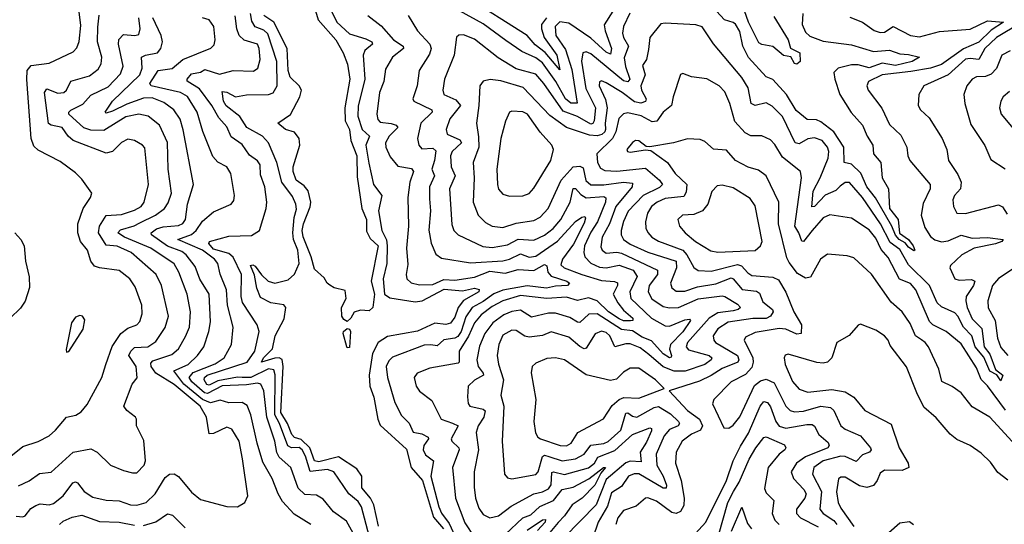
# Model space of a CAD drawing. Extents: x 1552033 to 1694788, y 811965 to 917215.
# Tile 511 of 632: x 1646601 to 1651091, y 890706 to 893006. Entities that reach past the tile are written whole.
import ezdxf

# ---------------------------------------------------------------- set-up
doc = ezdxf.new("R2010")
doc.units = 0

msp = doc.modelspace()

# ---------------------------------------------------------------- linework, layer by layer
at = {"layer": '0CON20XD'}
for points in [[(1647933.1, 893105), (1647963, 893005), (1648043, 892915), (1648076.3, 892855), (1648096.3, 892803.7), (1648105.9, 892735), (1648084.3, 892605), (1648085.2, 892545), (1648104.4, 892505), (1648111, 892455), (1648139.3, 892385), (1648139.6, 892289.6), (1648160.8, 892145), (1648183.4, 892095), (1648181.9, 892041.9), (1648199.4, 892009.4), (1648235.2, 891975), (1648203.8, 891815), (1648218.7, 891755), (1648211.8, 891695), (1648195, 891678.9), (1648155, 891682.2), (1648126.3, 891673.6), (1648110.8, 891645), (1648095, 891631.1), (1648079.2, 891639.2), (1648070, 891655), (1648068.9, 891695), (1648090.3, 891735), (1648085, 891772), (1648035, 891783.3), (1648015, 891796.7), (1648003.3, 891805), (1647989.5, 891829.5), (1647945, 891868.8), (1647930.4, 891925), (1647893.2, 892016.8), (1647889, 892045), (1647895, 892075.8), (1647926.3, 892153.7), (1647929.1, 892175), (1647916.4, 892226.4), (1647898.9, 892248.9), (1647862.6, 892275), (1647847.6, 892315), (1647848.4, 892335), (1647877.9, 892435), (1647876.2, 892465), (1647855, 892494), (1647812.9, 892505), (1647778, 892535), (1647835.4, 892574.6), (1647879, 892655), (1647885.7, 892685), (1647875, 892704.6), (1647834.3, 892745), (1647825.9, 892775), (1647821.3, 892875), (1647759.6, 892995), (1647715, 893024.7)], [(1649003.5, 893015), (1648981.4, 892985), (1648980.7, 892965), (1648992.5, 892925), (1649050.3, 892845), (1649065, 892777.5), (1648997.1, 892857.1), (1648952, 892892), (1648915, 892934.5), (1648630.5, 893115)], [(1650172.3, 893035), (1650169.7, 892985), (1650185, 892950), (1650205, 892931.8), (1650265, 892908.3), (1650395, 892891.8), (1650445, 892875.8), (1650495, 892860.9), (1650567.1, 892867.1), (1650615, 892850), (1650655, 892848.1), (1650703.8, 892835), (1650671.2, 892815), (1650595, 892797.9), (1650535, 892808.6), (1650475, 892787.5), (1650425, 892801.2), (1650395, 892800.7), (1650333.1, 892785), (1650314.2, 892765), (1650318.1, 892735), (1650341.4, 892665), (1650393.5, 892583.5), (1650444.8, 892524.8), (1650465.3, 892475), (1650491.4, 892435), (1650494.7, 892395), (1650528.2, 892355), (1650534.8, 892284.8), (1650562.7, 892235), (1650568.4, 892145), (1650607.5, 892095), (1650613.5, 892033.5), (1650654, 892005), (1650675.2, 891975), (1650683.8, 891955), (1650677.9, 891952.1), (1650655, 891969.2), (1650639.2, 891989.2), (1650612, 892005), (1650595, 892024.3), (1650577.8, 892065), (1650503.8, 892193.8), (1650464.3, 892245), (1650437.2, 892307.2), (1650395, 892348), (1650361.4, 892355), (1650358.8, 892425), (1650313.6, 892495), (1650255, 892540.9), (1650235, 892549.3), (1650192, 892552), (1650142.2, 892592.2), (1650098.1, 892665), (1650035, 892733.2), (1650005, 892745.4), (1649924.4, 892834.4), (1649898.8, 892885), (1649885, 892952.5), (1649865, 892985.3), (1649855, 892994.1), (1649815, 893006.2), (1649705, 893128)], [(1646545, 891004.3), (1646615, 891060.4), (1646685, 891083.8), (1646735, 891109.6), (1646765, 891134.4), (1646815, 891194.2), (1646856.6, 891203.4), (1646881.8, 891218.2), (1646908.6, 891251.4), (1646975.4, 891375), (1646994.2, 891434.2), (1647023.5, 891516.5), (1647062.5, 891575), (1647095, 891599.6), (1647135, 891615.5), (1647149, 891631), (1647160.3, 891665), (1647157.4, 891705), (1647128, 891788), (1647103.6, 891825), (1647055, 891862.3), (1646965, 891874.6), (1646942.8, 891882.8), (1646926, 891905), (1646909.6, 891955), (1646877.8, 891995), (1646866.9, 892035), (1646866.4, 892075), (1646890, 892145), (1646924.2, 892195), (1646930.8, 892215), (1646885, 892278.9), (1646855, 892307.5), (1646785, 892360.6), (1646685, 892411.1), (1646665, 892430), (1646652.7, 892465), (1646633, 892733), (1646635.2, 892774.8), (1646653.1, 892796.9), (1646735, 892808.5), (1646845, 892859.5), (1646862.2, 892877.8), (1646873, 892907), (1646879.5, 892980.5), (1646870.2, 893055)], [(1648023.1, 893045), (1648046.7, 892995), (1648105, 892941.6), (1648179.3, 892919.3), (1648207.1, 892905), (1648210, 892895), (1648174.3, 892865.7), (1648166.8, 892845), (1648175.6, 892735), (1648145, 892612), (1648143.8, 892566.2), (1648163.3, 892505), (1648197, 892475), (1648179.1, 892435), (1648192.6, 892352.6), (1648214.7, 892255), (1648252.8, 892205), (1648238.1, 892135), (1648252.2, 892045), (1648273.3, 892003.3), (1648277.4, 891975), (1648275.9, 891894.1), (1648258.6, 891825), (1648264.6, 891755), (1648288.9, 891738.9), (1648405, 891719.8), (1648436.9, 891725), (1648537.2, 891777.2), (1648620.5, 891770.5), (1648675, 891783), (1648696.6, 891776.6), (1648694.7, 891765), (1648624.3, 891725.7), (1648600.8, 891695), (1648585, 891650.4), (1648565, 891622.7), (1648545, 891616.4), (1648495, 891622.3), (1648415, 891587.1), (1648277.8, 891562.2), (1648236.6, 891535), (1648210.4, 891485), (1648195.5, 891385), (1648197.6, 891335), (1648216.3, 891285), (1648234.3, 891185), (1648245, 891157.5), (1648365, 891048.7), (1648386.6, 890965), (1648437.7, 890905), (1648488.1, 890738.1), (1648533.2, 890685)], [(1649305.4, 893045), (1649267, 892983), (1649270.6, 892955), (1649300.2, 892875), (1649295, 892849.6), (1649275, 892857.8), (1649205, 892922.3), (1649105, 892990.2), (1649065, 892996.5), (1649043.3, 892975), (1649046.7, 892935), (1649090.9, 892870.9), (1649119.3, 892779.3), (1649143.5, 892626.5), (1649115, 892626.3), (1649089.4, 892645), (1649045.9, 892725), (1648985, 892810.3), (1648955, 892831.7), (1648891.6, 892861.6), (1648818.8, 892911.2), (1648715, 892987.4), (1648607.3, 893047.3)], [(1650040.3, 893020.2), (1650105.6, 892915), (1650116.2, 892876.2), (1650159.4, 892855), (1650160, 892815), (1650145, 892802.9), (1650135, 892806.7), (1650117.3, 892837.3), (1650085, 892842.9), (1650035, 892884.7), (1649985, 892893.2), (1649971.3, 892901.3), (1649925, 892994.6), (1649907.2, 893047.2)], [(1646585, 890742.2), (1646615, 890740), (1646625.6, 890745), (1646651.9, 890778.1), (1646675, 890791.8), (1646695, 890798.9), (1646735, 890794.7), (1646755, 890800.7), (1646799.1, 890835), (1646843.5, 890895), (1646855, 890898.9), (1646865, 890894.3), (1646895.5, 890855), (1646935, 890829.3), (1646995, 890815.4), (1647055, 890812.3), (1647106.2, 890795), (1647135, 890792.8), (1647177.3, 890805), (1647218.2, 890845), (1647265, 890919.4), (1647285, 890934.4), (1647305, 890936.7), (1647325, 890924.3), (1647385, 890853.1), (1647425, 890819.4), (1647545, 890786.9), (1647595, 890785.7), (1647627.5, 890805), (1647641.1, 890835), (1647617, 891005), (1647601.6, 891085), (1647569, 891139), (1647545, 891148), (1647485, 891119.1), (1647465, 891118.6), (1647453.2, 891195), (1647424.4, 891245), (1647305, 891343), (1647221.6, 891395), (1647200.9, 891425), (1647199, 891441), (1647208.5, 891451.5), (1647295, 891479.8), (1647325, 891505.5), (1647358, 891562), (1647374.8, 891605), (1647379.5, 891675), (1647364.8, 891755), (1647327.2, 891855), (1647305, 891892.9), (1647199.7, 891965), (1647078.4, 892015), (1647048.7, 892035), (1647061, 892049), (1647123.8, 892066.2), (1647149.6, 892080.4), (1647220.7, 892115), (1647261.2, 892145), (1647278.9, 892171.1), (1647294.1, 892215), (1647278.5, 892325), (1647275, 892446.7), (1647239.4, 892525), (1647186.6, 892566.6), (1647145, 892576), (1647085, 892563), (1646985, 892500.6), (1646925, 892502.8), (1646893.2, 892513.2), (1646825.4, 892575), (1646825.4, 892585), (1646835, 892594.6), (1646889.1, 892620.9), (1646925, 892662.4), (1647005, 892700.2), (1647061.1, 892758.9), (1647073.5, 892795), (1647051.4, 892895), (1647053.3, 892916.7), (1647075, 892938.4), (1647126.2, 892933.8), (1647145, 892938.9), (1647150, 892965), (1647144.8, 893015)], [(1646595, 890880.5), (1646645, 890904.7), (1646691.8, 890938.2), (1646745, 890943.8), (1646845, 891034.7), (1646925, 891049.5), (1646955, 891034.4), (1647015.7, 890975), (1647075, 890950.7), (1647115, 890940), (1647135, 890941.2), (1647169.3, 890975), (1647174.1, 890995), (1647167.9, 891087.9), (1647133.3, 891155), (1647134.3, 891185), (1647128.6, 891195), (1647090, 891225), (1647076.7, 891245), (1647114, 891345), (1647136.9, 891373.1), (1647132.2, 891425), (1647099, 891475), (1647108.3, 891495), (1647125, 891511.7), (1647185, 891514.4), (1647221.2, 891538.8), (1647265, 891603.1), (1647280, 891655), (1647247.5, 891795), (1647223.1, 891845), (1647109.6, 891945), (1647045, 891973.2), (1646995, 891978.4), (1646960.3, 892035), (1646964.3, 892065), (1646995, 892113.1), (1647065, 892118.5), (1647125, 892137.9), (1647154.7, 892155), (1647169.3, 892175), (1647188.8, 892255), (1647171.7, 892421.7), (1647161.9, 892435), (1647125, 892456.2), (1647095, 892461.5), (1647065, 892446.8), (1647025, 892405.4), (1646995, 892398.5), (1646845.7, 892455.7), (1646822.9, 892475), (1646795.4, 892515), (1646745.2, 892525.2), (1646733.2, 892533.2), (1646713.6, 892675), (1646725, 892690.8), (1646775, 892672.1), (1646802, 892675), (1646814.4, 892685), (1646833.9, 892726.1), (1646919.9, 892750.1), (1646959.5, 892780.5), (1646972, 892805), (1646975.3, 892835), (1646955.6, 892905), (1646958, 892972), (1646963, 893027)], [(1647928.6, 890705), (1647852.4, 890752.4), (1647799.8, 890809.8), (1647779.2, 890845), (1647753.2, 890915), (1647709.3, 890989.3), (1647683.7, 891075), (1647655.6, 891205), (1647637.7, 891247.7), (1647615, 891260.9), (1647555, 891259.3), (1647515, 891272.3), (1647471, 891259), (1647435, 891274.7), (1647349.7, 891345), (1647304.6, 891405), (1647369.7, 891435), (1647411.6, 891475), (1647441.2, 891515), (1647464.3, 891585), (1647470.9, 891629.1), (1647465.2, 891755.2), (1647422.9, 891822.9), (1647401.6, 891881.6), (1647359.8, 891935), (1647340, 891950), (1647274.5, 891974.5), (1647201.8, 892025), (1647201.1, 892035), (1647225, 892052.4), (1647255, 892061.4), (1647325, 892068.8), (1647345, 892077.9), (1647357.8, 892095), (1647366.4, 892165), (1647393.2, 892255), (1647346.1, 892503.9), (1647333.6, 892553.6), (1647304.6, 892595), (1647258.2, 892628.2), (1647205, 892649.5), (1647165, 892647.9), (1647089.1, 892620.9), (1647025, 892589.4), (1646995, 892580.8), (1646990.8, 892585), (1647024.2, 892635), (1647148.3, 892755), (1647160, 892785), (1647156.7, 892835), (1647174.2, 892845), (1647230, 892855), (1647244.3, 892875.7), (1647253.1, 892905), (1647246.9, 892935), (1647208.3, 893015)], [(1648122.6, 890665), (1648090.7, 890720.7), (1648032.4, 890762.4), (1647985, 890821.1), (1647955, 890838.5), (1647901.7, 890841.7), (1647870.5, 890870.5), (1647836.9, 890965), (1647785, 891011.8), (1647773.2, 891033.2), (1647764.8, 891085), (1647727.6, 891195), (1647715, 891314), (1647700.8, 891345), (1647685, 891350), (1647635, 891341.5), (1647525, 891337), (1647457.5, 891302.5), (1647444.6, 891305), (1647386.4, 891355), (1647373.9, 891375), (1647391.8, 891398.2), (1647492.4, 891437.6), (1647533.1, 891465), (1647566.8, 891525), (1647574.7, 891605), (1647549.3, 891705), (1647544.4, 891775), (1647515.7, 891845.7), (1647504.1, 891895), (1647490, 891915), (1647435, 891955.8), (1647322.5, 892005), (1647385, 892026.9), (1647405.2, 892045), (1647435, 892087.3), (1647485, 892130), (1647565.8, 892165), (1647578.2, 892181.8), (1647580.8, 892205), (1647564.2, 892305.8), (1647545.5, 892335), (1647505, 892356.2), (1647482.6, 892382.6), (1647436.5, 892496.5), (1647410.4, 892585), (1647366.7, 892656.7), (1647333.9, 892673.9), (1647200, 892705), (1647194.7, 892714.7), (1647233.1, 892775), (1647296.8, 892783.2), (1647345.1, 892824.9), (1647473.4, 892876.6), (1647488.5, 892891.5), (1647492.8, 892915), (1647485.8, 892975.8), (1647465.9, 893005.9), (1647435, 893015.4)], [(1648210, 890595), (1648160.4, 890785), (1648145, 890809.2), (1648101.4, 890845), (1648033.4, 890945), (1648005, 890956.3), (1647926.5, 890946.5), (1647905, 891015.8), (1647889.4, 891045), (1647875, 891055.4), (1647840, 891055), (1647824.3, 891064.3), (1647786.3, 891165), (1647764, 891205), (1647766.8, 891386.8), (1647760.3, 891410.3), (1647735, 891415.1), (1647655, 891375.2), (1647615.8, 891375.8), (1647595, 891377.2), (1647505, 891359.2), (1647465, 891339.5), (1647455, 891343.6), (1647443, 891365), (1647443.4, 891375), (1647455.3, 891385), (1647638.1, 891445), (1647673, 891495), (1647692.7, 891585), (1647683.8, 891615), (1647617.1, 891717.1), (1647611.6, 891745), (1647612.5, 891845), (1647575, 891923.8), (1647555, 891940.1), (1647485, 891960.9), (1647463.8, 891986.2), (1647467.1, 891995), (1647555, 892019.5), (1647657.9, 892022.1), (1647694.3, 892045), (1647724.7, 892145), (1647728.2, 892175), (1647719.5, 892245), (1647699, 892299), (1647697, 892345), (1647685, 892363.4), (1647649.1, 892389.1), (1647615, 892436.7), (1647565, 892472.7), (1647545, 892517.9), (1647509.2, 892559.2), (1647477.5, 892615), (1647421.4, 892691.4), (1647365.5, 892725.5), (1647364.4, 892735), (1647385, 892760.2), (1647425, 892767.3), (1647445, 892779.2), (1647512.7, 892757.3), (1647575, 892775.3), (1647667.8, 892772.3), (1647687.7, 892785), (1647697, 892825), (1647693.9, 892875), (1647685, 892894.6), (1647625, 892912.6), (1647601.7, 892935), (1647591.2, 892965), (1647583.7, 893023.7)], [(1648237.3, 890697.3), (1648216.7, 890795), (1648201.1, 890825), (1648161.9, 890871.9), (1648161.2, 890925), (1648138.3, 890958.3), (1648055, 891013.5), (1647965, 890990), (1647945, 890994.6), (1647923.5, 891055), (1647885, 891093.2), (1647855, 891101.1), (1647841.4, 891115), (1647822.5, 891165), (1647792.2, 891215), (1647803.3, 891425), (1647797.6, 891457.6), (1647785, 891464.3), (1647765, 891463.4), (1647703.1, 891445), (1647713.5, 891465), (1647754.3, 891505.7), (1647766.2, 891565), (1647807.9, 891642.1), (1647814.8, 891695), (1647805, 891706.6), (1647745.8, 891715.8), (1647699.5, 891739.5), (1647682.1, 891782.1), (1647671.4, 891841.4), (1647654.1, 891885.9), (1647665, 891889.1), (1647675, 891882.2), (1647703.3, 891843.3), (1647734.6, 891815), (1647765, 891804.6), (1647825, 891820), (1647855, 891845.6), (1647875.2, 891894.8), (1647869.2, 891955), (1647850.3, 892005), (1647846.3, 892035), (1647852.3, 892105), (1647862.7, 892142.7), (1647860.4, 892165), (1647845, 892200), (1647796.2, 892266.2), (1647773, 892355), (1647735, 892445.6), (1647707.9, 892475), (1647636.7, 892515), (1647605.2, 892565), (1647543.4, 892613.4), (1647530.9, 892635), (1647525, 892679.4), (1647545, 892675.7), (1647585, 892654.7), (1647635, 892664.1), (1647735.3, 892664.8), (1647757.7, 892672.3), (1647775.2, 892704.8), (1647774.2, 892815), (1647732.5, 892942.5), (1647715, 892959), (1647674.5, 892974.5), (1647659.3, 892999.3), (1647653.4, 893035)], [(1648189.1, 893025), (1648249, 892979), (1648305.9, 892915), (1648350.4, 892885), (1648351.8, 892875), (1648300.8, 892835), (1648269.4, 892780.6), (1648261.8, 892725), (1648241.2, 892675), (1648230.3, 892575), (1648235, 892550.8), (1648245, 892538.5), (1648295, 892533.1), (1648317.5, 892525), (1648325.4, 892515), (1648286.2, 892475), (1648270, 892445), (1648270.7, 892425), (1648291.3, 892381.3), (1648325, 892338), (1648387.3, 892327.3), (1648397.1, 892315), (1648380.5, 892265), (1648371.8, 892195), (1648374.7, 892064.7), (1648364.7, 891965.3), (1648370.9, 891890.9), (1648363.2, 891845), (1648366.5, 891825), (1648387.1, 891807.1), (1648425, 891797.8), (1648485, 891799.2), (1648535, 891821.8), (1648585, 891819), (1648675, 891831.8), (1648745, 891859.4), (1648815, 891851.2), (1648875, 891868.2), (1648945, 891862.2), (1648995, 891890.7), (1649004.7, 891884.7), (1649009.5, 891855), (1649025, 891836.7), (1649096.4, 891815), (1649108.8, 891805), (1649100, 891795), (1649045, 891792.2), (1649002.9, 891782.9), (1648915, 891792.5), (1648805, 891772.9), (1648762.7, 891757.3), (1648715, 891721.7), (1648663.9, 891695), (1648635, 891651.3), (1648615.1, 891584.9), (1648598.7, 891561.3), (1648585, 891554), (1648535, 891546.7), (1648505, 891519.7), (1648475.3, 891524.7), (1648445, 891522.5), (1648301.6, 891468.4), (1648285, 891451.5), (1648272.7, 891425), (1648277.8, 891375), (1648311.6, 891261.6), (1648341.9, 891201.9), (1648377.2, 891167.2), (1648396.2, 891126.2), (1648435, 891117.6), (1648463.2, 891103.2), (1648464.7, 891095), (1648443.8, 891065), (1648440.6, 891045), (1648451.9, 891021.9), (1648488.4, 890995), (1648475.8, 890925), (1648511.9, 890785), (1648525, 890757.1), (1648560.1, 890710.1), (1648585, 890652.6)], [(1648372.9, 893025), (1648415.6, 892955.6), (1648471.6, 892895), (1648478, 892875), (1648470.6, 892849.4), (1648423.2, 892775), (1648413.1, 892705), (1648394, 892645), (1648398, 892635), (1648480, 892595), (1648482.5, 892585), (1648431.1, 892535), (1648414.6, 892465), (1648421.5, 892435), (1648435, 892417.1), (1648485, 892420.5), (1648498.4, 892408.4), (1648493.4, 892365), (1648480.3, 892325), (1648492.4, 892295), (1648469.4, 892245), (1648470.5, 892189.5), (1648474, 892135), (1648467, 892047), (1648477.5, 891987.5), (1648498.1, 891938.1), (1648525, 891918.9), (1648657.5, 891897.5), (1648805, 891907.7), (1648835, 891914.2), (1648885, 891939.1), (1648925, 891923.3), (1648955, 891928.8), (1649053.4, 891996.6), (1649135, 892086.2), (1649165, 892106.8), (1649178.5, 892108.5), (1649182.1, 892102.1), (1649175, 892078.8), (1649126.9, 891983.1), (1649076.2, 891915), (1649069.5, 891889.5), (1649083.6, 891875), (1649165.4, 891845), (1649255, 891817.9), (1649312.9, 891812.9), (1649326.6, 891806.6), (1649326.7, 891795), (1649307.7, 891755), (1649328.7, 891715), (1649355, 891682.1), (1649397.9, 891645), (1649396.9, 891635), (1649386.2, 891633.8), (1649355, 891633.9), (1649335, 891642.4), (1649285.7, 891675), (1649235, 891724.3), (1649195, 891737.7), (1649145, 891725.5), (1649095, 891741.8), (1649005, 891735.8), (1648885, 891748.3), (1648805.1, 891724.9), (1648755, 891698.3), (1648705, 891661.3), (1648675.1, 891624.9), (1648647.1, 891562.9), (1648605.7, 891495), (1648605.3, 891445), (1648600.2, 891439.8), (1648472, 891418), (1648414.2, 891395), (1648399.4, 891375), (1648408.9, 891335), (1648425, 891313.1), (1648479.9, 891269.9), (1648523.6, 891185), (1648575, 891167), (1648600, 891155), (1648568.4, 891095), (1648571.5, 891085), (1648603.1, 891055), (1648605.2, 891045), (1648574.8, 890965), (1648587.8, 890825), (1648631.8, 890711.8), (1648675, 890645.4)], [(1649383.5, 893036.5), (1649355.3, 892975), (1649350.2, 892945), (1649354.3, 892925), (1649377.2, 892885), (1649358, 892832), (1649363.4, 892793.4), (1649383.6, 892735), (1649375, 892722.6), (1649355, 892727.7), (1649205, 892850.2), (1649185, 892859.3), (1649169.5, 892855), (1649163.4, 892816.6), (1649182.4, 892692.4), (1649226.8, 892605), (1649220.7, 892545), (1649215, 892532.9), (1649205, 892530.3), (1649145, 892564.3), (1649079.2, 892589.2), (1648991.1, 892715), (1648955, 892758.4), (1648865, 892781.6), (1648782.9, 892832.9), (1648675, 892918.2), (1648625, 892936.8), (1648603.6, 892936.4), (1648592.7, 892927.3), (1648582.4, 892845), (1648538.9, 892735), (1648530.8, 892685), (1648535.6, 892665), (1648590.7, 892640.7), (1648611.9, 892615), (1648562.9, 892555), (1648545.3, 892505), (1648550.4, 892485), (1648609, 892459), (1648616.3, 892445), (1648573.1, 892405), (1648565.2, 892385), (1648569.3, 892335), (1648586.8, 892295), (1648561.2, 892235), (1648572.3, 892072.3), (1648581.2, 892045), (1648600, 892025), (1648712.5, 891972.5), (1648755, 891968.5), (1648825, 891980.4), (1648875, 892005.8), (1648945, 892001.5), (1648995, 892024), (1649033.4, 892055), (1649068.4, 892095), (1649110.7, 892175), (1649125, 892236.2), (1649135, 892236.2), (1649159.4, 892209.4), (1649185, 892194.8), (1649265, 892199.8), (1649273.7, 892193.7), (1649272.7, 892175), (1649235.7, 892085), (1649205, 892038.2), (1649177.1, 891975), (1649173.3, 891945), (1649178.8, 891925), (1649206.2, 891896.2), (1649245, 891877.5), (1649275, 891874.5), (1649335, 891887.6), (1649399, 891865), (1649416.9, 891835), (1649384, 891765), (1649388, 891735), (1649482, 891645), (1649545, 891611), (1649565, 891609.1), (1649635, 891638.5), (1649655, 891641.2), (1649660.8, 891635), (1649625, 891584), (1649568.6, 891525), (1649564.2, 891504.2), (1649573.2, 891475), (1649572.7, 891467.3), (1649565, 891465.4), (1649535, 891482.4), (1649482.2, 891542.2), (1649439.6, 891559.6), (1649395, 891588.5), (1649345, 891593.2), (1649235, 891665.2), (1649196.8, 891663.2), (1649155, 891626.3), (1649145, 891626.8), (1649109.4, 891649.4), (1649045, 891667.9), (1649012, 891668), (1648935, 891650.3), (1648885, 891681.9), (1648845, 891676.2), (1648809.2, 891660.7), (1648758.3, 891625), (1648721.7, 891575), (1648697.6, 891517.6), (1648685.7, 891455), (1648691.2, 891425), (1648714.7, 891395), (1648715.8, 891385), (1648675, 891363.3), (1648646.4, 891335), (1648642.7, 891287.3), (1648646.7, 891256.7), (1648654.3, 891244.3), (1648715, 891230.2), (1648723.4, 891223.4), (1648717.6, 891195), (1648691.3, 891155), (1648682.5, 891125), (1648693.8, 891045), (1648673.3, 890945), (1648673.3, 890875), (1648679.7, 890825), (1648695, 890780), (1648715, 890750.4), (1648744.7, 890734.7), (1648785, 890744.7), (1648842.2, 890787.8), (1648945, 890844.8), (1648985, 890853.7), (1649012.1, 890867.9), (1649024.3, 890885.7), (1649027.5, 890942.5), (1649035, 890945.5), (1649085, 890932.2), (1649195, 890963.1), (1649222.4, 890985), (1649238.1, 891011.9), (1649315, 891042.2), (1649395, 891115.7), (1649475, 891146.4), (1649483.1, 891143.1), (1649482.7, 891132.7), (1649459.3, 891080.7)], [(1650387.3, 893017.3), (1650445, 892994.6), (1650497.3, 892957.3), (1650525, 892947.8), (1650545, 892950), (1650585, 892975.9), (1650664, 892934), (1650705, 892928.3), (1650795, 892951.8), (1650935, 892963.4), (1651015, 893000.6), (1651087.5, 892995), (1651031.6, 892958.4), (1650975, 892904.1), (1650905, 892873.6), (1650805, 892802), (1650754.3, 892785.7), (1650665, 892769.4), (1650534.2, 892755), (1650471.4, 892725), (1650464.6, 892705.4), (1650470.9, 892685), (1650532.2, 892602.3), (1650568, 892528), (1650619.5, 892479.5), (1650646.9, 892425), (1650651.1, 892385), (1650660.8, 892365), (1650753.8, 892255), (1650752.5, 892235), (1650721.8, 892168.2), (1650711.8, 892115), (1650728.3, 892058.3), (1650755, 892018.1), (1650775, 892002.9), (1650805, 891994), (1650835, 891998.1), (1650895, 892023.3), (1650945, 892010.7), (1651015, 892013.9), (1651086, 892005), (1651080.6, 891995), (1651051.2, 891985), (1650953.1, 891965), (1650897.5, 891935), (1650845.5, 891885), (1650842.3, 891875), (1650865, 891824.6), (1650885, 891818.6), (1650941.9, 891821.9), (1650956.2, 891815), (1650950.9, 891795), (1650917.5, 891745), (1650916.2, 891725), (1650922.4, 891695), (1650945, 891643.3), (1650988.3, 891598.3), (1650999.5, 891515), (1651025, 891482), (1651051.8, 891411.8), (1651084, 891385), (1651075, 891359.5), (1651057.2, 891387.3), (1651025, 891403.7), (1650998.4, 891468.4), (1650958.1, 891515), (1650942.4, 891565), (1650905, 891604.5), (1650878.6, 891655), (1650865, 891670), (1650805, 891698), (1650785.8, 891715.8), (1650750.4, 891795), (1650655, 891889.2), (1650615, 891958.8), (1650571.3, 891991.3), (1650527, 892075), (1650445, 892195.6), (1650385, 892264.6), (1650365, 892264.7), (1650342.3, 892247.7), (1650322.6, 892227.4), (1650273.6, 892206.4), (1650225, 892155.4), (1650213.6, 892153.6), (1650219, 892225), (1650251.8, 892285), (1650287.6, 892375), (1650290.5, 892405), (1650285, 892425.5), (1650260.5, 892455), (1650225, 892467.2), (1650195, 892463.5), (1650155, 892440.8), (1650137.8, 892445), (1650080.3, 892565), (1650032.7, 892612.7), (1650005, 892627.6), (1649955, 892614.6), (1649936.5, 892625), (1649922.6, 892695), (1649895, 892742.9), (1649765.8, 892895.8), (1649713.7, 892973.7), (1649685, 892982.7), (1649545, 892991.1), (1649525, 892987.5), (1649475.4, 892924.6), (1649469.4, 892870.6), (1649460, 892825), (1649441.9, 892798.1), (1649452.7, 892755), (1649434.2, 892705), (1649437.1, 892685), (1649458.2, 892645), (1649455, 892632.9), (1649433.7, 892626.3), (1649405, 892632.3), (1649348.9, 892675), (1649275, 892718.1), (1649255, 892727.3), (1649245, 892723.8), (1649244.3, 892705), (1649272.1, 892642.1), (1649280.6, 892605), (1649270.8, 892535), (1649272.3, 892505), (1649269.9, 892495), (1649256.4, 892483.6), (1649235, 892477), (1649200, 892480), (1649095, 892515.2), (1649019.3, 892569.3), (1648896.9, 892696.9), (1648795, 892727.2), (1648746.6, 892733.4), (1648714.5, 892725.5), (1648699.4, 892705), (1648695.3, 892615.3), (1648684, 892535), (1648693, 892473), (1648694.3, 892425), (1648669.2, 892355), (1648673.3, 892285), (1648669.2, 892175), (1648691.8, 892115), (1648725, 892081.8), (1648755, 892064.7), (1648805, 892058.8), (1648865, 892078.6), (1648945, 892091.1), (1648975, 892105.8), (1649010.5, 892145), (1649069.8, 892275), (1649125, 892335.9), (1649155, 892338.4), (1649170.6, 892330.6), (1649183.3, 892273.2), (1649205, 892252.8), (1649265, 892252.9), (1649355, 892265.7), (1649395, 892261.1), (1649394.7, 892245), (1649320.2, 892155), (1649290.4, 892075), (1649258, 892015), (1649251.4, 891971.4), (1649257.8, 891955), (1649275, 891942), (1649325, 891946.5), (1649345, 891942.1), (1649510.3, 891865), (1649510, 891845), (1649471.9, 891795), (1649466.5, 891765), (1649484.2, 891734.1), (1649535, 891698.9), (1649565, 891692.1), (1649605, 891693.8), (1649695, 891733.9), (1649805, 891746.9), (1649817.5, 891745), (1649875, 891710.2), (1649887.7, 891695), (1649877.1, 891685), (1649855, 891678.9), (1649785, 891670.5), (1649745, 891645.9), (1649647.1, 891535), (1649640.5, 891515), (1649651.1, 891501.1), (1649745, 891475.2), (1649756.8, 891465), (1649754.6, 891455), (1649725.9, 891435), (1649635.9, 891404.1), (1649585, 891403.3), (1649535, 891423.2), (1649470, 891479.9), (1649430.3, 891510.3), (1649385, 891528.1), (1649365, 891528.9), (1649315, 891514.2), (1649292.1, 891565), (1649275, 891580), (1649255, 891585.7), (1649225, 891574), (1649185, 891509.5), (1649175, 891505.9), (1649155, 891515.7), (1649105, 891558.8), (1649025, 891582.7), (1648985, 891567.1), (1648925, 891558.8), (1648905, 891563.3), (1648865, 891589.7), (1648845, 891590.8), (1648805, 891568), (1648785.8, 891525), (1648779, 891475), (1648785.2, 891435.2), (1648808.1, 891365), (1648795.4, 891295), (1648809.2, 891245), (1648801.4, 891085), (1648811.5, 890935), (1648825, 890917.1), (1648845, 890912.7), (1648955, 890933.4), (1648965.5, 890944.5), (1648985, 891014.8), (1648995, 891020.5), (1649014.6, 891015), (1649075, 890995.5), (1649135, 891004.6), (1649174.7, 891025), (1649205, 891065.9), (1649265, 891074.2), (1649285, 891082.8), (1649342.5, 891135), (1649365, 891212.5), (1649375, 891213.4), (1649395, 891198.3), (1649415, 891194), (1649495, 891238.3), (1649515, 891242.5), (1649569.7, 891209.7), (1649605.8, 891175), (1649610.3, 891165), (1649603.8, 891155), (1649565, 891137.5), (1649540.1, 891109.9), (1649503.3, 891025), (1649506.1, 890975), (1649535.4, 890925), (1649551.3, 890885), (1649549.4, 890870.6), (1649535, 890871), (1649425, 890935.8), (1649403.6, 890936.4), (1649376.8, 890925), (1649345, 890878), (1649300.2, 890849.8), (1649281.8, 890788.2), (1649238.5, 890715), (1649214.4, 890644.4)], [(1651165, 892990.8), (1651055, 892925.6), (1651002.3, 892875), (1650975.2, 892824.8), (1650935, 892830), (1650915, 892825.8), (1650835, 892755.5), (1650725, 892704.3), (1650701.5, 892665), (1650697.8, 892615), (1650708.6, 892595), (1650748.5, 892558.5), (1650807.9, 892465), (1650828.5, 892415), (1650836.4, 892365), (1650879.9, 892299.9), (1650893.9, 892265), (1650891.8, 892235), (1650863.8, 892205), (1650856.9, 892185), (1650860, 892155), (1650874.3, 892125), (1650915, 892122.5), (1651065, 892162.2), (1651083.1, 892153.1), (1651105, 892120)], [(1651117.5, 892865), (1651080, 892845), (1651055.5, 892784.5), (1651032, 892758), (1651005, 892747.4), (1650965, 892745.9), (1650944.5, 892735), (1650920, 892705), (1650906.5, 892665), (1650910.8, 892625), (1650938, 892528), (1651002.4, 892432.4), (1651029.5, 892369.5), (1651095, 892326.2)], [(1650215, 892044.8), (1650175, 891995.5), (1650167.3, 891997.3), (1650154.3, 892035), (1650135.7, 892065), (1650166.9, 892285), (1650161.1, 892315), (1650079.4, 892379.4), (1650045, 892437.3), (1650025, 892458.2), (1649985, 892476.8), (1649935, 892477.4), (1649909.8, 892489.8), (1649862.3, 892542.3), (1649839.2, 892625), (1649816.7, 892676.7), (1649790.9, 892705), (1649735, 892736.7), (1649665, 892745.4), (1649625, 892760.6), (1649615, 892756), (1649581.2, 892655), (1649573.9, 892615), (1649535, 892584.7), (1649506.8, 892543.2), (1649485, 892541.2), (1649435, 892568.6), (1649375, 892581.1), (1649355, 892577.2), (1649334.1, 892555.9), (1649319.1, 892495), (1649305.1, 892464.9), (1649233.6, 892395), (1649236.8, 892355), (1649249.4, 892329.4), (1649269.5, 892319.5), (1649325, 892316), (1649455, 892329.3), (1649518.9, 892275), (1649531.8, 892255), (1649519.1, 892240.9), (1649444.5, 892205.5), (1649376.5, 892133.5), (1649355, 892086.4), (1649344.4, 892045), (1649343.8, 892025), (1649355.3, 892005), (1649385, 891983.3), (1649465, 891946.7), (1649594.2, 891905), (1649597.1, 891875), (1649568.6, 891805), (1649575, 891783.6), (1649595, 891768.1), (1649635, 891769.2), (1649692, 891788), (1649775, 891802.7), (1649845, 891828.9), (1649855, 891824.8), (1649896.3, 891776.3), (1649961.1, 891768.9), (1649975, 891759.1), (1649990.1, 891720.1), (1650033.8, 891685), (1650036.7, 891675), (1650024.8, 891655.2), (1650005, 891644.5), (1649945, 891644.3), (1649832.7, 891627.3), (1649785, 891596.7), (1649763.8, 891565), (1649766.2, 891545), (1649774.4, 891534.4), (1649874.3, 891475), (1649881.1, 891455), (1649876.3, 891445), (1649804.2, 891415.8), (1649755, 891383.9), (1649701.1, 891358.9), (1649563.3, 891315), (1649646.8, 891225), (1649701, 891185), (1649715.2, 891155), (1649705.3, 891135), (1649665, 891116.1), (1649622.5, 891085), (1649594.7, 891035), (1649591.8, 890985), (1649617.1, 890905), (1649631.4, 890825), (1649629.2, 890790.9), (1649615.2, 890764.8), (1649595, 890754.7), (1649575, 890759.5), (1649505, 890810.6), (1649465, 890826.2), (1649455, 890824.5), (1649411.9, 890788.1), (1649355, 890768.9), (1649329.4, 890735), (1649319, 890705)], [(1651115, 892679.6), (1651086.4, 892655), (1651075.4, 892635), (1651069.6, 892605), (1651076.5, 892575), (1651131, 892511)], [(1648835, 892202.1), (1648895, 892203.1), (1648925, 892214.5), (1648945, 892237.8), (1649023.6, 892365), (1649035.5, 892415), (1649028.5, 892435), (1648975, 892493.6), (1648916.8, 892575), (1648895, 892585.9), (1648845, 892590), (1648835, 892584), (1648816.3, 892543.6), (1648795.9, 892465), (1648776.8, 892325), (1648780, 892255), (1648785, 892234), (1648805, 892210.6), (1648835, 892202.1)], [(1651143.2, 891065), (1651025, 891193.8), (1650945, 891241.1), (1650895, 891305.5), (1650854.1, 891334.1), (1650806.5, 891356.5), (1650792.7, 891412.7), (1650745.4, 891515), (1650731.1, 891535), (1650713, 891547), (1650685.6, 891565.6), (1650662, 891622), (1650625.4, 891675), (1650575, 891718.5), (1650485, 891846.5), (1650405, 891921.4), (1650375, 891930.5), (1650285, 891936.9), (1650252.9, 891915), (1650208, 891832), (1650185, 891828.2), (1650148.8, 891848.8), (1650109.4, 891899.4), (1650100.2, 891920.2), (1650062.1, 892075), (1650063.7, 892175), (1650005.4, 892295), (1649969.6, 892319.6), (1649923.7, 892333.7), (1649865, 892364.4), (1649825, 892412.2), (1649765, 892415.6), (1649725, 892451.1), (1649705, 892460.9), (1649646.4, 892463.6), (1649582.5, 892445), (1649475, 892426), (1649458, 892428), (1649425, 892454), (1649410, 892455), (1649395, 892446), (1649370, 892415), (1649372.5, 892405), (1649385, 892403.1), (1649455, 892412.9), (1649479.7, 892409.7), (1649555.2, 892355.2), (1649590, 892305), (1649643.6, 892255), (1649640.5, 892219.5), (1649629.3, 892200.7), (1649545, 892190.5), (1649508.7, 892175), (1649482.5, 892155), (1649464.8, 892125), (1649454.7, 892085), (1649455.9, 892055.9), (1649465, 892036.9), (1649484.6, 892015), (1649515, 891996.1), (1649625.3, 891955.3), (1649643.3, 891935), (1649675, 891876.9), (1649695, 891862.2), (1649755, 891859.6), (1649875, 891890), (1649893.5, 891883.5), (1649921.8, 891851.8), (1649940.5, 891840.5), (1650035, 891832.2), (1650061, 891821), (1650095, 891764.2), (1650131.2, 891675), (1650165.8, 891615.8), (1650165.4, 891575), (1650145, 891573.1), (1650095, 891594.8), (1650065, 891598.8), (1649955, 891580.4), (1649911.5, 891558.5), (1649905.6, 891545), (1649943.9, 891465), (1649946.4, 891445), (1649939.9, 891420.1), (1649911.5, 891388.5), (1649845, 891355.8), (1649766.7, 891275), (1649760.4, 891255), (1649812.5, 891145), (1649835, 891144.3), (1649855, 891157.8), (1649885, 891195.6), (1649951.3, 891338.7), (1649979.6, 891360.4), (1650005, 891367.4), (1650041.2, 891351.2), (1650095, 891244.7), (1650115, 891225.3), (1650135, 891219), (1650175, 891221.2), (1650255, 891243.8), (1650298.1, 891238.1), (1650313.7, 891225), (1650345, 891154.6), (1650365, 891140), (1650435, 891109.5), (1650480.4, 891055), (1650484.5, 891045), (1650477.1, 891035), (1650445, 891021.9), (1650415, 890992.9), (1650365, 891014.6), (1650345, 891017), (1650265, 890994.5), (1650223.2, 890965), (1650217.2, 890935), (1650257.3, 890855), (1650250.2, 890775), (1650264.6, 890754.6), (1650313.8, 890723.8), (1650327.4, 890705)], [(1649785, 891946.2), (1649955, 891953.5), (1649980, 891975), (1649986.7, 891995), (1649955, 892158), (1649931.7, 892191.7), (1649855, 892239.2), (1649805, 892252.3), (1649781.7, 892248.3), (1649757.2, 892222.8), (1649739.2, 892165), (1649714.5, 892135), (1649675, 892117.6), (1649623.8, 892115), (1649602.9, 892095), (1649609.4, 892065), (1649636.4, 892035), (1649683.1, 891995), (1649753, 891953), (1649785, 891946.2)], [(1651096.7, 891226.8), (1651015, 891337.7), (1650986, 891366), (1650965, 891418.8), (1650895, 891527.9), (1650826.7, 891585), (1650765.9, 891615.9), (1650750.7, 891630.7), (1650687.9, 891775), (1650663.4, 891803.4), (1650613.4, 891823.4), (1650561.5, 891921.5), (1650529.3, 891959.3), (1650505, 892009.6), (1650475, 892048.7), (1650395, 892101.8), (1650295, 892116.4), (1650265, 892102.7), (1650215, 892044.8)], [(1646578.2, 892035), (1646606, 892005), (1646622.1, 891975), (1646627.2, 891905), (1646644.3, 891834.3), (1646645.8, 891785), (1646626.7, 891723.2), (1646605, 891690.8), (1646557.5, 891645)], [(1651135.9, 891874.1), (1651065, 891826.4), (1651037.9, 891795), (1651016.5, 891725), (1651018, 891692), (1651048.9, 891635), (1651059.7, 891555), (1651075, 891511.8), (1651107.2, 891475)], [(1646815, 891490), (1646825, 891493.3), (1646890, 891595), (1646897.5, 891637.5), (1646887.5, 891655), (1646875, 891658.1), (1646855, 891650.6), (1646837.1, 891625), (1646813, 891503), (1646815, 891490)], [(1651107.4, 890907.4), (1651062.3, 890942.3), (1651028.6, 890988.6), (1650985, 891030.8), (1650935, 891065.6), (1650875, 891092.7), (1650845, 891116.2), (1650780.8, 891190.9), (1650725, 891239.4), (1650692, 891305), (1650645, 891424.3), (1650570.6, 891520.6), (1650561.5, 891545), (1650545, 891565.4), (1650505, 891591.2), (1650435, 891618), (1650425, 891613.8), (1650383.8, 891566.2), (1650327.5, 891535), (1650304.7, 891465.3), (1650284.7, 891445.3), (1650265, 891440.4), (1650236, 891444), (1650105, 891482.2), (1650092.4, 891477.6), (1650086.7, 891465), (1650091.5, 891435), (1650125, 891356.7), (1650155, 891321.8), (1650195, 891308.7), (1650305, 891320.2), (1650365, 891309.7), (1650405.3, 891285.3), (1650455, 891224.4), (1650575, 891162.2), (1650611.8, 891055), (1650652.5, 890985), (1650656.4, 890965), (1650625, 890951.4), (1650545, 890952.9), (1650525, 890939.2), (1650510.9, 890905), (1650495, 890882.9), (1650465, 890873.5), (1650431.5, 890881.5), (1650365, 890920), (1650345, 890921.1), (1650335, 890913.8), (1650326.3, 890853.7), (1650332.9, 890805), (1650345, 890779.2), (1650405, 890696.2)], [(1648095, 891510), (1648092.5, 891515), (1648075.7, 891575), (1648077.1, 891585), (1648095, 891598.1), (1648105, 891596), (1648110, 891585), (1648105, 891512.5), (1648095, 891510)], [(1649095, 891064.3), (1649115.9, 891075), (1649146.2, 891125), (1649262.7, 891187.3), (1649303.2, 891246.8), (1649334.5, 891275.5), (1649356.3, 891283.7), (1649425, 891280.2), (1649540, 891325), (1649500.4, 891365), (1649425, 891417.1), (1649385, 891417.1), (1649355, 891399.1), (1649322.9, 891367.1), (1649295, 891361.5), (1649185, 891388), (1649085, 891455.3), (1649045, 891464.7), (1649005, 891462.3), (1648955, 891441.1), (1648937.8, 891425), (1648932.9, 891397.1), (1648954.6, 891275), (1648945.4, 891175), (1648953.5, 891123.5), (1648963.6, 891103.6), (1648975.4, 891095.4), (1649065.6, 891065.6), (1649095, 891064.3)], [(1649666.3, 890645), (1649730, 890715), (1649824.1, 890905), (1649855.4, 890994.6), (1649888.6, 891061.4), (1649925, 891120.7), (1649978.3, 891245), (1649995, 891265.3), (1650010.9, 891260.9), (1650025, 891241.8), (1650049.8, 891175), (1650065, 891153), (1650095, 891143.9), (1650191.4, 891161.4), (1650215, 891160.3), (1650225, 891153.3), (1650245.2, 891115.2), (1650288.4, 891078.4), (1650291.8, 891065), (1650286, 891055), (1650185, 891014.2), (1650143, 890985), (1650119.2, 890945), (1650130, 890915), (1650177.4, 890865), (1650187, 890845), (1650181.7, 890825), (1650144.2, 890775), (1650142.9, 890755), (1650162.1, 890735), (1650241.8, 890695)], [(1649459.3, 891080.7), (1649430.8, 891035), (1649435, 890991.1), (1649385, 890993.7), (1649365, 890986.5), (1649275, 890909.4), (1649230.2, 890795), (1649083.8, 890646.2)], [(1649787.2, 890655), (1649831, 890805), (1649856.1, 890855), (1649881.5, 890898.5), (1649927, 891003), (1649957.6, 891055), (1649995, 891102.1), (1650005, 891104.6), (1650088.5, 891068.5), (1650094.5, 891055), (1650090, 891045), (1650064.1, 891025.9), (1650015, 890964.5), (1649998.4, 890868.4), (1650005, 890849.4), (1650040, 890815), (1650033.2, 890755), (1650044.2, 890725), (1650064.9, 890704.9)], [(1648815, 890659.6), (1648894.9, 890735.1), (1648931.5, 890748.5), (1648973.1, 890786.9), (1649035, 890814.6), (1649075.4, 890864.6), (1649125, 890875.8), (1649196.9, 890913.1), (1649262.9, 890965), (1649273.3, 890965), (1649251, 890939), (1649223.9, 890885), (1649165.6, 890824.4), (1649120.2, 890795), (1649086, 890744), (1649056.2, 890713.8), (1648957.5, 890595)], [(1649847.6, 890675), (1649895, 890784), (1649919.6, 890709.6), (1649938.5, 890685)], [(1646782.5, 890705), (1646799.9, 890720.1), (1646841, 890739), (1646885, 890747.3), (1646965, 890717.9), (1647055, 890716.2), (1647125, 890701.5)], [(1647165, 890700.6), (1647222.2, 890717.8), (1647275, 890753.3), (1647298.1, 890748.1), (1647355, 890690.4)], [(1648915, 890679.3), (1648985, 890725.7), (1648998.4, 890728.4), (1648997.3, 890715), (1648961.8, 890678.2)], [(1650565, 890669.2), (1650615, 890712.7), (1650658.7, 890718.7), (1650677.3, 890705)]]:
    msp.add_lwpolyline(points, dxfattribs=at)

doc.saveas('drawing.dxf')
